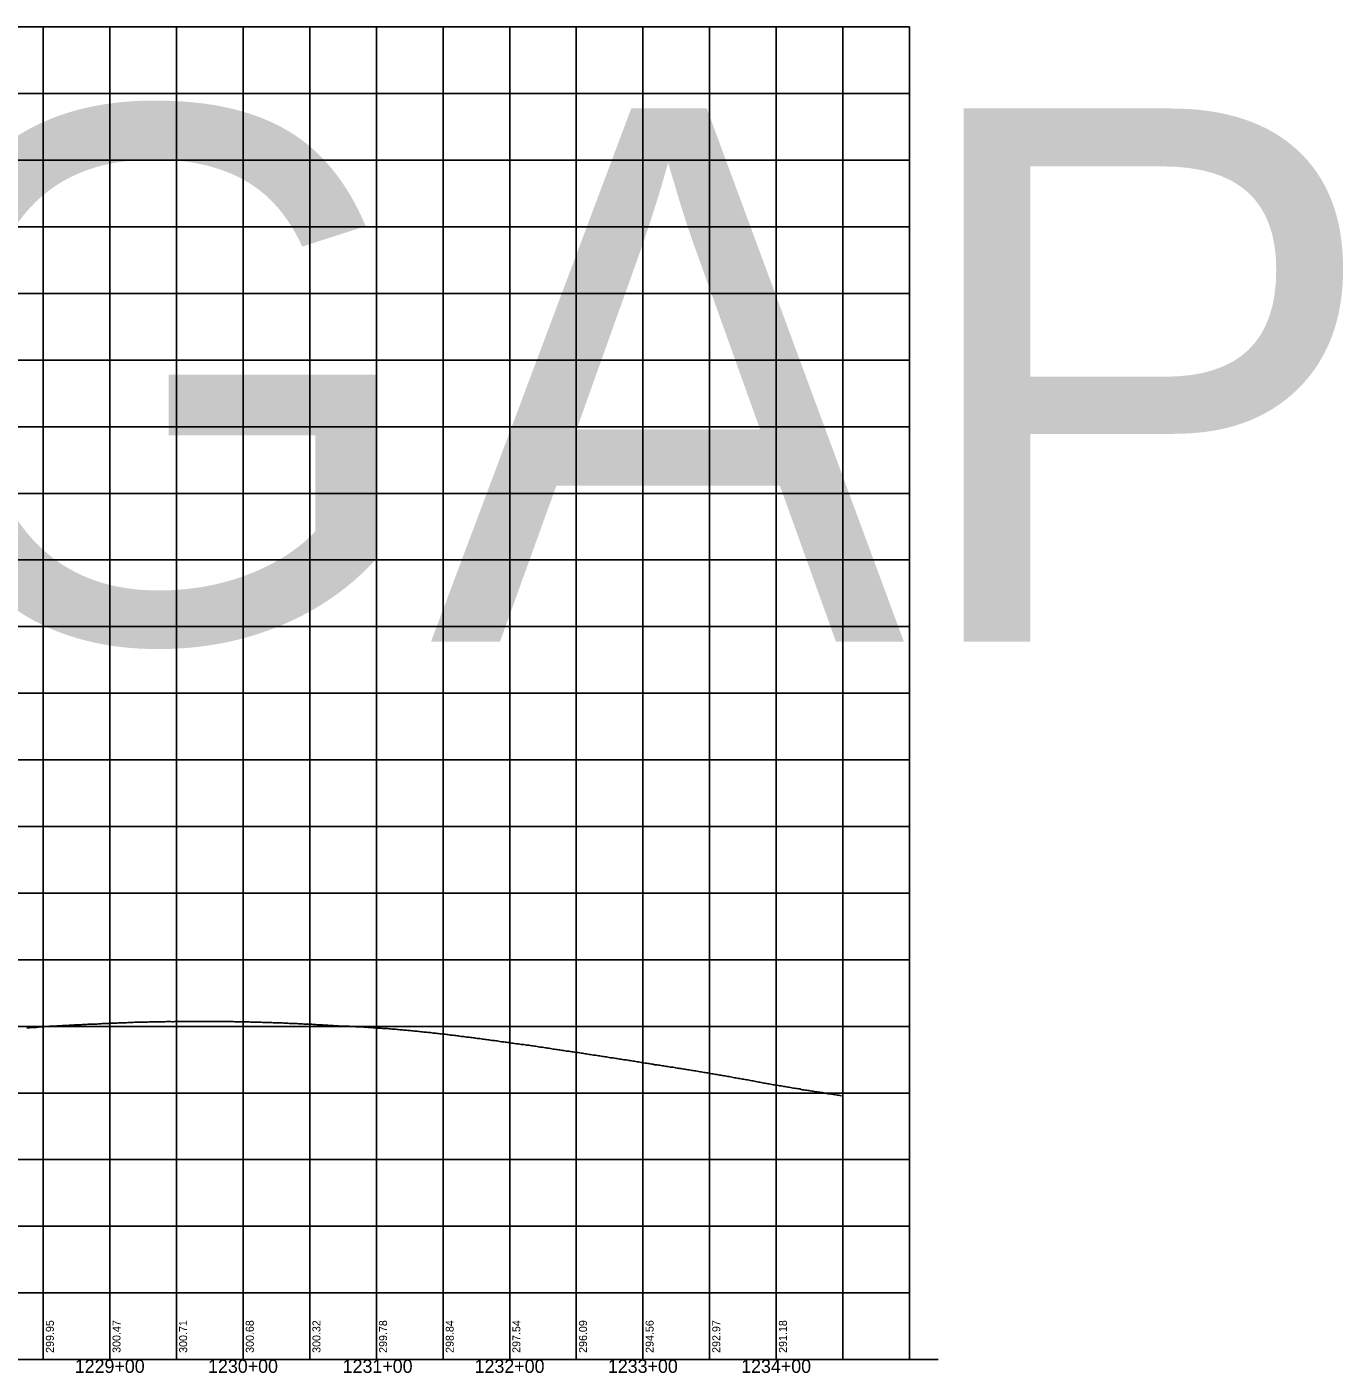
# Model space of a CAD drawing. Extents: x -90830 to 2015517, y -20856 to 836331.
# Drawn here: x 5761 to 6749, y 56135 to 57146 of the extents above; entities that cross this region are included whole.
import ezdxf

# ---------------------------------------------------------------- set-up
doc = ezdxf.new("R2010")
doc.units = 0
for name, color, linetype in [('Level 1', 7, 'Continuous'), ('RD_DDB_Profile_EX', 7, 'Continuous'), ('RD_DDB_StaTX', 7, 'Continuous'), ('RD_DDB_StripGrade', 7, 'Continuous'), ('RD_GPK_Profile_Cell', 7, 'Continuous')]:
    doc.layers.add(name, color=color, linetype=linetype)

msp = doc.modelspace()

# ---------------------------------------------------------------- linework, layer by layer
at = {"layer": 'Level 1'}
for p, q in [((4823.5, 57145.6), (6423.5, 57145.6)), ((5773.5, 57145.6), (5773.5, 56645.6)), ((5823.5, 57145.6), (5823.5, 56645.6)), ((5873.5, 57145.6), (5873.5, 56645.6)), ((5923.5, 57145.6), (5923.5, 56645.6)), ((5973.5, 57145.6), (5973.5, 56645.6)), ((6023.5, 57145.6), (6023.5, 56645.6)), ((6073.5, 57145.6), (6073.5, 56645.6)), ((6123.5, 57145.6), (6123.5, 56645.6)), ((6173.5, 57145.6), (6173.5, 56645.6)), ((6223.5, 57145.6), (6223.5, 56645.6)), ((6273.5, 57145.6), (6273.5, 56645.6)), ((6323.5, 57145.6), (6323.5, 56645.6)), ((6373.5, 57145.6), (6373.5, 56645.6)), ((6423.5, 57145.6), (6423.5, 56645.6)), ((6423.5, 57145.6), (6423.5, 56645.6)), ((4823.5, 57095.6), (6423.5, 57095.6)), ((4823.5, 57045.6), (6423.5, 57045.6)), ((4823.5, 56995.6), (6423.5, 56995.6)), ((4823.5, 56945.6), (6423.5, 56945.6)), ((4823.5, 56895.6), (6423.5, 56895.6)), ((4823.5, 56845.6), (6423.5, 56845.6)), ((4823.5, 56795.6), (6423.5, 56795.6)), ((4823.5, 56745.6), (6423.5, 56745.6)), ((4823.5, 56695.6), (6423.5, 56695.6)), ((4823.5, 56645.6), (6423.5, 56645.6)), ((4823.5, 56645.6), (6423.5, 56645.6)), ((5773.5, 56645.6), (5773.5, 56145.6)), ((5823.5, 56645.6), (5823.5, 56145.6)), ((5873.5, 56645.6), (5873.5, 56145.6)), ((5923.5, 56645.6), (5923.5, 56145.6)), ((5973.5, 56645.6), (5973.5, 56145.6)), ((6023.5, 56645.6), (6023.5, 56145.6)), ((6073.5, 56645.6), (6073.5, 56145.6)), ((6123.5, 56645.6), (6123.5, 56145.6)), ((6173.5, 56645.6), (6173.5, 56145.6)), ((6223.5, 56645.6), (6223.5, 56145.6)), ((6273.5, 56645.6), (6273.5, 56145.6)), ((6323.5, 56645.6), (6323.5, 56145.6)), ((6373.5, 56645.6), (6373.5, 56145.6)), ((6423.5, 56645.6), (6423.5, 56145.6)), ((6423.5, 56645.6), (6423.5, 56145.6)), ((4823.5, 56595.6), (6423.5, 56595.6)), ((4823.5, 56545.6), (6423.5, 56545.6)), ((4823.5, 56495.6), (6423.5, 56495.6)), ((4823.5, 56445.6), (6423.5, 56445.6)), ((4823.5, 56395.6), (6423.5, 56395.6)), ((4823.5, 56345.6), (6423.5, 56345.6)), ((4823.5, 56295.6), (6423.5, 56295.6)), ((4823.5, 56245.6), (6423.5, 56245.6)), ((4823.5, 56195.6), (6423.5, 56195.6)), ((4823.5, 56145.6), (6423.5, 56145.6))]:
    msp.add_line(p, q, dxfattribs=at)
at = {"layer": 'RD_DDB_Profile_EX'}
for points in [[(5761.1, 56394.5), (5762.1, 56394.5), (5763.1, 56394.6), (5764.1, 56394.7), (5765.1, 56394.8), (5766.1, 56394.8), (5767.1, 56394.9), (5768.1, 56394.9), (5769.1, 56395), (5770.1, 56395.1), (5771.1, 56395.2), (5772.1, 56395.2), (5773.1, 56395.3), (5774.1, 56395.4), (5775.1, 56395.5), (5776.1, 56395.6), (5777.1, 56395.6), (5778.1, 56395.7), (5779.1, 56395.8), (5780.1, 56395.8), (5781.1, 56395.9), (5782.1, 56395.9), (5783.1, 56395.9), (5784.1, 56396), (5785.1, 56396), (5786.1, 56396.1), (5787.1, 56396.1), (5788.1, 56396.2), (5789.1, 56396.3), (5790.1, 56396.3), (5791.1, 56396.4), (5792.1, 56396.4), (5793.1, 56396.5), (5794.1, 56396.5), (5795.1, 56396.6), (5796.1, 56396.6), (5797.1, 56396.7), (5798.1, 56396.7), (5799.1, 56396.8), (5800.1, 56396.8), (5801.1, 56396.8), (5802.1, 56396.9), (5803.1, 56397), (5804.1, 56397), (5805.1, 56397.1), (5806.1, 56397.1), (5807.1, 56397.2), (5808.1, 56397.2), (5809.1, 56397.3), (5810.1, 56397.3), (5811.1, 56397.4), (5812.1, 56397.4), (5813.1, 56397.4), (5814.1, 56397.4), (5815.1, 56397.5), (5816.1, 56397.6), (5817.1, 56397.6), (5818.1, 56397.7), (5819.1, 56397.7), (5820.1, 56397.8), (5821.1, 56397.8), (5822.1, 56397.9), (5823.1, 56397.9), (5824.1, 56398), (5825.1, 56398), (5826.1, 56398), (5827.1, 56398.1), (5828.1, 56398.1), (5829.1, 56398.1), (5830.1, 56398.2), (5831.1, 56398.2), (5832.1, 56398.2), (5833.1, 56398.3), (5834.1, 56398.3), (5835.1, 56398.3), (5836.1, 56398.4), (5837.1, 56398.5), (5838.1, 56398.5), (5839.1, 56398.5), (5840.1, 56398.6), (5841.1, 56398.6), (5842.1, 56398.7), (5843.1, 56398.7), (5844.1, 56398.7), (5845.1, 56398.8)], [(5845.1, 56398.8), (5846.1, 56398.8), (5847.1, 56398.8), (5848.1, 56398.8), (5849.1, 56398.9), (5850.1, 56398.9), (5851.1, 56398.9), (5852.1, 56398.9), (5853.1, 56399), (5854.1, 56399), (5855.1, 56399), (5856.1, 56399), (5857.1, 56399), (5858.1, 56399.1), (5859.1, 56399.1), (5860.1, 56399.1), (5861.1, 56399.1), (5862.1, 56399.1), (5863.1, 56399.1), (5864.1, 56399.1), (5865.1, 56399.1), (5866.1, 56399.2), (5867.1, 56399.2), (5868.1, 56399.2), (5869.1, 56399.2), (5870.1, 56399.1), (5871.1, 56399.1), (5872.1, 56399.2), (5873.1, 56399.2), (5874.1, 56399.2), (5875.1, 56399.2), (5876.1, 56399.2), (5877.1, 56399.2), (5878.1, 56399.2), (5879.1, 56399.2), (5880.1, 56399.2), (5881.1, 56399.2), (5882.1, 56399.2), (5883.1, 56399.2), (5884.1, 56399.2), (5885.1, 56399.2), (5886.1, 56399.2), (5887.1, 56399.3), (5888.1, 56399.3), (5889.1, 56399.3), (5890.1, 56399.4), (5891.1, 56399.3), (5892.1, 56399.3), (5893.1, 56399.3), (5894.1, 56399.3), (5895.1, 56399.3), (5896.1, 56399.4), (5897.1, 56399.4), (5898.1, 56399.4), (5899.1, 56399.4), (5900.1, 56399.3), (5901.1, 56399.4), (5902.1, 56399.3), (5903.1, 56399.3), (5904.1, 56399.3), (5905.1, 56399.3), (5906.1, 56399.3), (5907.1, 56399.3), (5908.1, 56399.3), (5909.1, 56399.2), (5910.1, 56399.3), (5911.1, 56399.3), (5912.1, 56399.2), (5913.1, 56399.2), (5914.1, 56399.2), (5915.1, 56399.2), (5916.1, 56399.2), (5917.1, 56399.1), (5918.1, 56399.1), (5919.1, 56399.1), (5920.1, 56399.1), (5921.1, 56399.1), (5922.1, 56399.1), (5923.1, 56399), (5924.1, 56399), (5925.1, 56399), (5926.1, 56399), (5927.1, 56399), (5928.1, 56399), (5929.1, 56398.8), (5930.1, 56398.8), (5931.1, 56398.8), (5932.1, 56398.8), (5933.1, 56398.8), (5934.1, 56398.9), (5935.1, 56398.8), (5936.1, 56398.7), (5937.1, 56398.7), (5938.1, 56398.6), (5939.1, 56398.6), (5940.1, 56398.6), (5941.1, 56398.6), (5942.1, 56398.5), (5943.1, 56398.5), (5944.1, 56398.5), (5945.1, 56398.5)], [(5945.1, 56398.5), (5946.1, 56398.4), (5947.1, 56398.3), (5948.1, 56398.3), (5949.1, 56398.3), (5950.1, 56398.3), (5951.1, 56398.2), (5952.1, 56398.2), (5953.1, 56398.2), (5954.1, 56398.1), (5955.1, 56398.1), (5956.1, 56398), (5957.1, 56398), (5958.1, 56397.9), (5959.1, 56397.9), (5960.1, 56397.9), (5961.1, 56397.9), (5962.1, 56397.8), (5963.1, 56397.8), (5964.1, 56397.7), (5965.1, 56397.6), (5966.1, 56397.6), (5967.1, 56397.5), (5968.1, 56397.5), (5969.1, 56397.4), (5970.1, 56397.4), (5971.1, 56397.3), (5972.1, 56397.3), (5973.1, 56397.2), (5974.1, 56397.2), (5975.1, 56397.2), (5976.1, 56397.1), (5977.1, 56397), (5978.1, 56397), (5979.1, 56396.9), (5980.1, 56396.8), (5981.1, 56396.8), (5982.1, 56396.8), (5983.1, 56396.7), (5984.1, 56396.6), (5985.1, 56396.5), (5986.1, 56396.5), (5987.1, 56396.5), (5988.1, 56396.4), (5989.1, 56396.4), (5990.1, 56396.3), (5991.1, 56396.2), (5992.1, 56396.1), (5993.1, 56396.1), (5994.1, 56396), (5995.1, 56396), (5996.1, 56395.9), (5997.1, 56395.9), (5998.1, 56395.9), (5999.1, 56395.8), (6000.1, 56395.8), (6001.1, 56395.8), (6002.1, 56395.7), (6003.1, 56395.7), (6004.1, 56395.6), (6005.1, 56395.6), (6006.1, 56395.6), (6007.1, 56395.5), (6008.1, 56395.4), (6009.1, 56395.3), (6010.1, 56395.3), (6011.1, 56395.2), (6012.1, 56395.2), (6013.1, 56395.2), (6014.1, 56395.1), (6015.1, 56395.1), (6016.1, 56395), (6017.1, 56394.9), (6018.1, 56394.8), (6019.1, 56394.8), (6020.1, 56394.7), (6021.1, 56394.6), (6022.1, 56394.6), (6023.1, 56394.5), (6024.1, 56394.4), (6025.1, 56394.3), (6026.1, 56394.2), (6027.1, 56394.2), (6028.1, 56394.1), (6029.1, 56394.1), (6030.1, 56394), (6031.1, 56394), (6032.1, 56393.9), (6033.1, 56393.8), (6034.1, 56393.7), (6035.1, 56393.6), (6036.1, 56393.5), (6037.1, 56393.5), (6038.1, 56393.4), (6039.1, 56393.3), (6040.1, 56393.2), (6041.1, 56393.1), (6042.1, 56393), (6043.1, 56392.9), (6044.1, 56392.8), (6045.1, 56392.7)], [(6045.1, 56392.7), (6046.1, 56392.7), (6047.1, 56392.6), (6048.1, 56392.5), (6049.1, 56392.4), (6050.1, 56392.3), (6051.1, 56392.2), (6052.1, 56392.1), (6053.1, 56392), (6054.1, 56391.9), (6055.1, 56391.8), (6056.1, 56391.7), (6057.1, 56391.6), (6058.1, 56391.5), (6059.1, 56391.3), (6060.1, 56391.2), (6061.1, 56391.2), (6062.1, 56391.1), (6063.1, 56391), (6064.1, 56390.9), (6065.1, 56390.8), (6066.1, 56390.6), (6067.1, 56390.5), (6068.1, 56390.4), (6069.1, 56390.3), (6070.1, 56390.2), (6071.1, 56390.1), (6072.1, 56390), (6073.1, 56389.8), (6074.1, 56389.7), (6075.1, 56389.7), (6076.1, 56389.5), (6077.1, 56389.4), (6078.1, 56389.3), (6079.1, 56389.1), (6080.1, 56389), (6081.1, 56388.9), (6082.1, 56388.8), (6083.1, 56388.7), (6084.1, 56388.6), (6085.1, 56388.5), (6086.1, 56388.3), (6087.1, 56388.1), (6088.1, 56388.1), (6089.1, 56387.9), (6090.1, 56387.7), (6091.1, 56387.6), (6092.1, 56387.5), (6093.1, 56387.4), (6094.1, 56387.3), (6095.1, 56387.2), (6096.1, 56387.1), (6097.1, 56386.9), (6098.1, 56386.7), (6099.1, 56386.6), (6100.1, 56386.5), (6101.1, 56386.4), (6102.1, 56386.3), (6103.1, 56386.1), (6104.1, 56386), (6105.1, 56385.8), (6106.1, 56385.7), (6107.1, 56385.6), (6108.1, 56385.4), (6109.1, 56385.2), (6110.1, 56385.1), (6111.1, 56385), (6112.1, 56385), (6113.1, 56384.8), (6114.1, 56384.7), (6115.1, 56384.5), (6116.1, 56384.3), (6117.1, 56384.1), (6118.1, 56384), (6119.1, 56383.9), (6120.1, 56383.8), (6121.1, 56383.7), (6122.1, 56383.5), (6123.1, 56383.4), (6124.1, 56383.2), (6125.1, 56383), (6126.1, 56382.9), (6127.1, 56382.8), (6128.1, 56382.6), (6129.1, 56382.5), (6130.1, 56382.4), (6131.1, 56382.3), (6132.1, 56382.1), (6133.1, 56382), (6134.1, 56381.9), (6135.1, 56381.8), (6136.1, 56381.6), (6137.1, 56381.5), (6138.1, 56381.4), (6139.1, 56381.2), (6140.1, 56381.1), (6141.1, 56381), (6142.1, 56380.8), (6143.1, 56380.7), (6144.1, 56380.5), (6145.1, 56380.3)], [(6145.1, 56380.3), (6146.1, 56380.1), (6147.1, 56380), (6148.1, 56379.9), (6149.1, 56379.8), (6150.1, 56379.6), (6151.1, 56379.4), (6152.1, 56379.2), (6153.1, 56379.2), (6154.1, 56379), (6155.1, 56378.8), (6156.1, 56378.6), (6157.1, 56378.5), (6158.1, 56378.3), (6159.1, 56378.2), (6160.1, 56378.1), (6161.1, 56377.9), (6162.1, 56377.7), (6163.1, 56377.6), (6164.1, 56377.4), (6165.1, 56377.3), (6166.1, 56377.1), (6167.1, 56377), (6168.1, 56376.9), (6169.1, 56376.7), (6170.1, 56376.6), (6171.1, 56376.4), (6172.1, 56376.2), (6173.1, 56376.1), (6174.1, 56376), (6175.1, 56375.9), (6176.1, 56375.8), (6177.1, 56375.6), (6178.1, 56375.4), (6179.1, 56375.3), (6180.1, 56375.1), (6181.1, 56375), (6182.1, 56374.8), (6183.1, 56374.6), (6184.1, 56374.5), (6185.1, 56374.3), (6186.1, 56374.1), (6187.1, 56374), (6188.1, 56373.9), (6189.1, 56373.8), (6190.1, 56373.6), (6191.1, 56373.4), (6192.1, 56373.3), (6193.1, 56373.1), (6194.1, 56373), (6195.1, 56372.8), (6196.1, 56372.7), (6197.1, 56372.5), (6198.1, 56372.3), (6199.1, 56372.1), (6200.1, 56372), (6201.1, 56371.9), (6202.1, 56371.7), (6203.1, 56371.6), (6204.1, 56371.4), (6205.1, 56371.2), (6206.1, 56371.1), (6207.1, 56371), (6208.1, 56370.8), (6209.1, 56370.6), (6210.1, 56370.5), (6211.1, 56370.4), (6212.1, 56370.2), (6213.1, 56370), (6214.1, 56369.9), (6215.1, 56369.7), (6216.1, 56369.6), (6217.1, 56369.4), (6218.1, 56369.3), (6219.1, 56369.1), (6220.1, 56369), (6221.1, 56368.8), (6222.1, 56368.6), (6223.1, 56368.5), (6224.1, 56368.3), (6225.1, 56368.1), (6226.1, 56367.9), (6227.1, 56367.8), (6228.1, 56367.7), (6229.1, 56367.4), (6230.1, 56367.3), (6231.1, 56367.2), (6232.1, 56366.8), (6233.1, 56366.8), (6234.1, 56366.7), (6235.1, 56366.5), (6236.1, 56366.4), (6237.1, 56366.2), (6238.1, 56366.1), (6239.1, 56365.9), (6240.1, 56365.7), (6241.1, 56365.6), (6242.1, 56365.4), (6243.1, 56365.3), (6244.1, 56365.1), (6245.1, 56365)], [(6245.1, 56365), (6246.1, 56364.9), (6247.1, 56364.7), (6248.1, 56364.4), (6249.1, 56364.3), (6250.1, 56364.2), (6251.1, 56364), (6252.1, 56363.9), (6253.1, 56363.7), (6254.1, 56363.6), (6255.1, 56363.4), (6256.1, 56363.2), (6257.1, 56363.1), (6258.1, 56362.9), (6259.1, 56362.8), (6260.1, 56362.6), (6261.1, 56362.5), (6262.1, 56362.3), (6263.1, 56362.2), (6264.1, 56362), (6265.1, 56361.8), (6266.1, 56361.6), (6267.1, 56361.5), (6268.1, 56361.3), (6269.1, 56361.1), (6270.1, 56361), (6271.1, 56360.8), (6272.1, 56360.7), (6273.1, 56360.5), (6274.1, 56360.3), (6275.1, 56360.1), (6276.1, 56360), (6277.1, 56359.8), (6278.1, 56359.6), (6279.1, 56359.4), (6280.1, 56359.2), (6281.1, 56359), (6282.1, 56358.9), (6283.1, 56358.7), (6284.1, 56358.6), (6285.1, 56358.4), (6286.1, 56358.2), (6287.1, 56358), (6288.1, 56357.9), (6289.1, 56357.7), (6290.1, 56357.5), (6291.1, 56357.3), (6292.1, 56357.1), (6293.1, 56357), (6294.1, 56356.8), (6295.1, 56356.6), (6296.1, 56356.4), (6297.1, 56356.2), (6298.1, 56356), (6299.1, 56355.9), (6300.1, 56355.7), (6301.1, 56355.6), (6302.1, 56355.4), (6303.1, 56355.2), (6304.1, 56355), (6305.1, 56354.8), (6306.1, 56354.7), (6307.1, 56354.5), (6308.1, 56354.2), (6309.1, 56354.1), (6310.1, 56353.8), (6311.1, 56353.7), (6312.1, 56353.5), (6313.1, 56353.3), (6314.1, 56353.1), (6315.1, 56352.9), (6316.1, 56352.8), (6317.1, 56352.6), (6318.1, 56352.4), (6319.1, 56352.2), (6320.1, 56352), (6321.1, 56351.8), (6322.1, 56351.7), (6323.1, 56351.5), (6324.1, 56351.4), (6325.1, 56351.2), (6326.1, 56351), (6327.1, 56350.9), (6328.1, 56350.7), (6329.1, 56350.5), (6330.1, 56350.4), (6331.1, 56350.2), (6332.1, 56350.1), (6333.1, 56349.9), (6334.1, 56349.7), (6335.1, 56349.5), (6336.1, 56349.3), (6337.1, 56349.2), (6338.1, 56349.1), (6339.1, 56348.9), (6340.1, 56348.8), (6341.1, 56348.7), (6342.1, 56348.3), (6343.1, 56348), (6344.1, 56348), (6345.1, 56347.8)], [(6345.1, 56347.8), (6346.1, 56347.7), (6347.1, 56347.6), (6348.1, 56347.4), (6349.1, 56347.2), (6350.1, 56347.1), (6351.1, 56346.9), (6352.1, 56346.7), (6353.1, 56346.6), (6354.1, 56346.4), (6355.1, 56346.3), (6356.1, 56346.2), (6357.1, 56346), (6358.1, 56345.9), (6359.1, 56345.7), (6360.1, 56345.5), (6361.1, 56345.3), (6362.1, 56345.1), (6363.1, 56345), (6364.1, 56344.9), (6365.1, 56344.7), (6366.1, 56344.6), (6367.1, 56344.4), (6368.1, 56344.3), (6369.1, 56344.1), (6370.1, 56343.9), (6371.1, 56343.8), (6372.1, 56343.6), (6372.4, 56343.5)]]:
    msp.add_lwpolyline(points, dxfattribs=at)
at = {"layer": 'RD_GPK_Profile_Cell'}
msp.add_line((4845.1, 56145.6), (6445.1, 56145.6), dxfattribs=at)

# ---------------------------------------------------------------- texts
at = {"layer": 'RD_DDB_StaTX'}
for s, p in [('1229+00', (5797.2, 56135.6)), ('1230+00', (5897.2, 56135.6)), ('1231+00', (5998.2, 56135.6)), ('1232+00', (6097.2, 56135.6)), ('1233+00', (6197.2, 56135.6)), ('1234+00', (6297.2, 56135.6))]:
    msp.add_text(s, height=10, dxfattribs=at).set_placement(p)
at = {"layer": 'RD_DDB_StripGrade'}
for s, p in [('299.95', (5781.5, 56150.6)), ('300.47', (5831.5, 56150.6)), ('300.71', (5881.5, 56150.6)), ('300.68', (5931.5, 56150.6)), ('300.32', (5981.5, 56150.6)), ('299.78', (6031.5, 56150.6)), ('298.84', (6081.5, 56150.6)), ('297.54', (6131.5, 56150.6)), ('296.09', (6181.5, 56150.6)), ('294.56', (6231.5, 56150.6)), ('292.97', (6281.5, 56150.6)), ('291.18', (6331.5, 56150.6))]:
    msp.add_text(s, height=6, rotation=90, dxfattribs=at).set_placement(p)
at = {"layer": 'RD_GPK_Profile_Cell'}
msp.add_text('NOGAP', height=400, dxfattribs=at).set_placement((4845.1, 56684.4))

doc.saveas('drawing.dxf')
